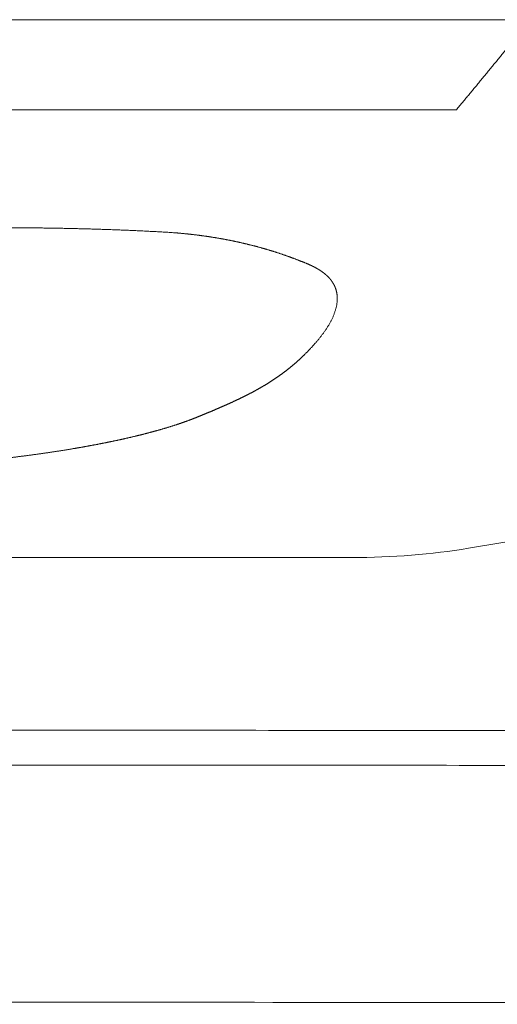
# Model space of a CAD drawing. Header units: millimetres. Extents: x 0 to 594, y 0 to 420.
# Tile 337 of 656: x 319.04 to 320.87, y 260.47 to 264.24. Entities that reach past the tile are written whole.
import ezdxf

# ---------------------------------------------------------------- set-up
doc = ezdxf.new("R2010")
doc.units = ezdxf.units.MM
doc.layers.add('1', color=7, linetype='Continuous', true_color=0xffffff)

msp = doc.modelspace()

# ---------------------------------------------------------------- linework, layer by layer
at = {"layer": '1', "color": 155, "linetype": 'Continuous', "lineweight": 13}
for points, knots in [([(318.1055, 264.2403), (318.2662, 264.2404), (318.5876, 264.2406), (319.0697, 264.2408), (319.5519, 264.241), (320.034, 264.2413), (320.5161, 264.2415), (320.8375, 264.2417), (320.9983, 264.2417)], [0, 0, 0, 0, 0.166666, 0.333332, 0.499999, 0.666666, 0.833333, 1, 1, 1, 1]), ([(320.9983, 264.2417), (320.9962, 264.2392), (320.9921, 264.2341), (320.9859, 264.2264), (320.9797, 264.2187), (320.9735, 264.211), (320.9674, 264.2034), (320.9612, 264.1957), (320.955, 264.1881), (320.9488, 264.1805), (320.9427, 264.1729), (320.9365, 264.1652), (320.9303, 264.1576), (320.9242, 264.15), (320.918, 264.1425), (320.9119, 264.1349), (320.9057, 264.1273), (320.8996, 264.1197), (320.8934, 264.1122), (320.8873, 264.1046), (320.8811, 264.0971), (320.875, 264.0896), (320.8688, 264.0821), (320.8627, 264.0745), (320.8565, 264.067), (320.8504, 264.0595), (320.8442, 264.052), (320.8381, 264.0446), (320.832, 264.0371), (320.8258, 264.0296), (320.8197, 264.0222), (320.8136, 264.0147), (320.8074, 264.0073), (320.8013, 263.9999), (320.7952, 263.9924), (320.7891, 263.985), (320.783, 263.9776), (320.7768, 263.9702), (320.7707, 263.9628), (320.7646, 263.9555), (320.7585, 263.9481), (320.7524, 263.9407), (320.7463, 263.9334), (320.7401, 263.926), (320.734, 263.9187), (320.7279, 263.9114), (320.7218, 263.9041), (320.7177, 263.8992), (320.7157, 263.8967)], [0, 0, 0, 0, 0.021739, 0.043478, 0.065217, 0.086957, 0.108696, 0.130435, 0.152174, 0.173913, 0.195652, 0.217391, 0.23913, 0.260869, 0.282609, 0.304348, 0.326087, 0.347826, 0.369565, 0.391304, 0.413043, 0.434782, 0.456522, 0.478261, 0.5, 0.521739, 0.543478, 0.565217, 0.586956, 0.608695, 0.630435, 0.652174, 0.673913, 0.695652, 0.717391, 0.73913, 0.760869, 0.782609, 0.804348, 0.826087, 0.847826, 0.869565, 0.891304, 0.913043, 0.934783, 0.956522, 0.978261, 1, 1, 1, 1]), ([(320.7157, 263.8967), (320.4126, 263.8966), (319.8063, 263.8963), (318.897, 263.896), (318.2907, 263.8957), (317.9876, 263.8955)], [0, 0, 0, 0, 0.333334, 0.666668, 1, 1, 1, 1]), ([(318.8991, 263.445), (318.9029, 263.445), (318.9103, 263.445), (318.9215, 263.445), (318.9327, 263.445), (318.9439, 263.4449), (318.9551, 263.4449), (318.9663, 263.4449), (318.9775, 263.4448), (318.9887, 263.4448), (318.9999, 263.4447), (319.0111, 263.4446), (319.0223, 263.4446), (319.0335, 263.4445), (319.0447, 263.4444), (319.0558, 263.4443), (319.067, 263.4442), (319.0782, 263.4441), (319.0894, 263.444), (319.1006, 263.4438), (319.1118, 263.4437), (319.123, 263.4435), (319.1342, 263.4434), (319.1454, 263.4432), (319.1566, 263.4431), (319.1677, 263.4429), (319.1789, 263.4427), (319.1901, 263.4425), (319.2013, 263.4423), (319.2125, 263.442), (319.2237, 263.4418), (319.2349, 263.4416), (319.2461, 263.4413), (319.2572, 263.4411), (319.2684, 263.4408), (319.2796, 263.4405), (319.2908, 263.4402), (319.302, 263.4399), (319.3131, 263.4396), (319.3243, 263.4393), (319.3355, 263.439), (319.3467, 263.4386), (319.3579, 263.4383), (319.369, 263.4379), (319.3802, 263.4375), (319.3914, 263.4372), (319.4026, 263.4368), (319.4137, 263.4363), (319.4249, 263.4359), (319.4361, 263.4355), (319.4472, 263.435), (319.4584, 263.4345), (319.4695, 263.4341), (319.4807, 263.4336), (319.4919, 263.4331), (319.503, 263.4325), (319.5142, 263.432), (319.5253, 263.4315), (319.5365, 263.4309), (319.5476, 263.4303), (319.5587, 263.4297), (319.5699, 263.4291), (319.581, 263.4285), (319.5922, 263.4278), (319.6033, 263.4272), (319.6144, 263.4265), (319.6255, 263.4258), (319.633, 263.4253), (319.6367, 263.4251)], [0, 0, 0, 0, 0.015151, 0.030302, 0.045454, 0.060605, 0.075756, 0.090908, 0.106059, 0.12121, 0.136362, 0.151513, 0.166665, 0.181816, 0.196967, 0.212119, 0.22727, 0.242421, 0.257573, 0.272724, 0.287875, 0.303027, 0.318178, 0.333329, 0.348481, 0.363632, 0.378784, 0.393935, 0.409087, 0.424238, 0.43939, 0.454542, 0.469694, 0.484846, 0.499999, 0.515151, 0.530304, 0.545456, 0.560609, 0.575762, 0.590915, 0.606068, 0.62122, 0.636373, 0.651525, 0.666678, 0.68183, 0.696982, 0.712134, 0.727286, 0.742437, 0.757588, 0.77274, 0.787891, 0.803041, 0.818192, 0.833343, 0.848493, 0.863644, 0.878794, 0.893944, 0.909095, 0.924245, 0.939396, 0.954546, 0.969697, 0.984848, 1, 1, 1, 1]), ([(319.6367, 263.4251), (319.6379, 263.425), (319.6405, 263.4248), (319.6443, 263.4244), (319.6481, 263.4241), (319.6518, 263.4238), (319.6556, 263.4235), (319.6594, 263.4231), (319.6632, 263.4228), (319.667, 263.4224), (319.6708, 263.422), (319.6746, 263.4217), (319.6783, 263.4213), (319.6821, 263.4209), (319.6859, 263.4205), (319.6897, 263.4201), (319.6934, 263.4197), (319.6972, 263.4193), (319.701, 263.4189), (319.7047, 263.4184), (319.7085, 263.418), (319.7122, 263.4175), (319.716, 263.4171), (319.7197, 263.4166), (319.7235, 263.4161), (319.7272, 263.4157), (319.731, 263.4152), (319.7347, 263.4147), (319.7384, 263.4142), (319.7422, 263.4137), (319.7459, 263.4132), (319.7496, 263.4127), (319.7533, 263.4121), (319.7571, 263.4116), (319.7608, 263.4111), (319.7645, 263.4105), (319.7682, 263.4099), (319.7719, 263.4094), (319.7756, 263.4088), (319.7793, 263.4082), (319.783, 263.4076), (319.7867, 263.407), (319.7904, 263.4064), (319.7941, 263.4058), (319.7977, 263.4052), (319.8014, 263.4046), (319.8051, 263.404), (319.8087, 263.4033), (319.8124, 263.4027), (319.8161, 263.402), (319.8197, 263.4014), (319.8234, 263.4007), (319.827, 263.4), (319.8307, 263.3993), (319.8343, 263.3987), (319.8379, 263.398), (319.8416, 263.3973), (319.8452, 263.3965), (319.8488, 263.3958), (319.8524, 263.3951), (319.856, 263.3944), (319.8596, 263.3936), (319.8632, 263.3929), (319.8668, 263.3921), (319.8704, 263.3914), (319.874, 263.3906), (319.8776, 263.3898), (319.8811, 263.389), (319.8847, 263.3882), (319.8883, 263.3874), (319.8918, 263.3866), (319.8954, 263.3858), (319.8989, 263.385), (319.9025, 263.3842), (319.906, 263.3833), (319.9095, 263.3825), (319.9131, 263.3817), (319.9166, 263.3808), (319.9201, 263.3799), (319.9236, 263.3791), (319.9271, 263.3782), (319.9306, 263.3773), (319.9341, 263.3764), (319.9376, 263.3755), (319.9411, 263.3746), (319.9445, 263.3737), (319.948, 263.3728), (319.9515, 263.3719), (319.9549, 263.3709), (319.9584, 263.37), (319.9618, 263.369), (319.9652, 263.3681), (319.9687, 263.3671), (319.9721, 263.3662), (319.9755, 263.3652), (319.9789, 263.3642), (319.9823, 263.3632), (319.9857, 263.3622), (319.9891, 263.3612), (319.9925, 263.3602), (319.9959, 263.3592), (319.9993, 263.3582), (320.0026, 263.3572), (320.006, 263.3561), (320.0094, 263.3551), (320.0127, 263.3541), (320.0161, 263.353), (320.0194, 263.352), (320.0227, 263.3509), (320.0261, 263.3498), (320.0294, 263.3488), (320.0327, 263.3477), (320.036, 263.3466), (320.0393, 263.3455), (320.0426, 263.3444), (320.0459, 263.3433), (320.0491, 263.3422), (320.0524, 263.3411), (320.0557, 263.3399), (320.0589, 263.3388), (320.0622, 263.3377), (320.0654, 263.3365), (320.0687, 263.3354), (320.0719, 263.3342), (320.0751, 263.3331), (320.0783, 263.3319), (320.0815, 263.3307), (320.0847, 263.3296), (320.0879, 263.3284), (320.0911, 263.3272), (320.0943, 263.326), (320.0975, 263.3248), (320.1006, 263.3236), (320.1038, 263.3224), (320.1069, 263.3212), (320.1101, 263.32), (320.1132, 263.3187), (320.1163, 263.3175), (320.1195, 263.3163), (320.1226, 263.315), (320.1257, 263.3138), (320.1288, 263.3125), (320.1319, 263.3113), (320.1349, 263.31), (320.138, 263.3087), (320.1411, 263.3075), (320.1441, 263.3062), (320.1462, 263.3053), (320.1472, 263.3049)], [0, 0, 0, 0, 0.006849, 0.013698, 0.020547, 0.027397, 0.034246, 0.041096, 0.047946, 0.054796, 0.061646, 0.068496, 0.075347, 0.082197, 0.089047, 0.095898, 0.102749, 0.109599, 0.11645, 0.123301, 0.130151, 0.137002, 0.143853, 0.150704, 0.157554, 0.164405, 0.171256, 0.178107, 0.184957, 0.191808, 0.198659, 0.205509, 0.21236, 0.21921, 0.226061, 0.232911, 0.239761, 0.246611, 0.253461, 0.260312, 0.267161, 0.274011, 0.280861, 0.287711, 0.29456, 0.30141, 0.308259, 0.315108, 0.321958, 0.328807, 0.335656, 0.342504, 0.349353, 0.356202, 0.36305, 0.369898, 0.376747, 0.383595, 0.390443, 0.397291, 0.404138, 0.410986, 0.417834, 0.424681, 0.431529, 0.438376, 0.445223, 0.45207, 0.458917, 0.465764, 0.472611, 0.479458, 0.486304, 0.493151, 0.499998, 0.506844, 0.513691, 0.520537, 0.527384, 0.53423, 0.541077, 0.547923, 0.55477, 0.561616, 0.568463, 0.57531, 0.582157, 0.589004, 0.595851, 0.602698, 0.609545, 0.616392, 0.62324, 0.630087, 0.636935, 0.643783, 0.650631, 0.657479, 0.664327, 0.671176, 0.678024, 0.684873, 0.691722, 0.698571, 0.70542, 0.712269, 0.719119, 0.725968, 0.732818, 0.739668, 0.746518, 0.753368, 0.760218, 0.767069, 0.773919, 0.78077, 0.787621, 0.794471, 0.801322, 0.808173, 0.815025, 0.821876, 0.828727, 0.835578, 0.84243, 0.849281, 0.856133, 0.862984, 0.869836, 0.876687, 0.883539, 0.89039, 0.897241, 0.904093, 0.910944, 0.917795, 0.924647, 0.931498, 0.938349, 0.9452, 0.95205, 0.958901, 0.965751, 0.972601, 0.979451, 0.986301, 0.993151, 1, 1, 1, 1]), ([(320.1472, 263.3049), (320.1477, 263.3047), (320.1488, 263.3042), (320.1503, 263.3036), (320.1519, 263.3029), (320.1534, 263.3022), (320.155, 263.3015), (320.1565, 263.3008), (320.1581, 263.3001), (320.1596, 263.2994), (320.1611, 263.2987), (320.1626, 263.2979), (320.1641, 263.2972), (320.1656, 263.2965), (320.1671, 263.2957), (320.1686, 263.295), (320.1701, 263.2942), (320.1716, 263.2934), (320.173, 263.2927), (320.1745, 263.2919), (320.1759, 263.2911), (320.1774, 263.2903), (320.1788, 263.2895), (320.1802, 263.2887), (320.1816, 263.2879), (320.183, 263.2871), (320.1844, 263.2863), (320.1858, 263.2855), (320.1872, 263.2847), (320.1885, 263.2838), (320.1899, 263.283), (320.1912, 263.2821), (320.1926, 263.2813), (320.1939, 263.2804), (320.1952, 263.2796), (320.1965, 263.2787), (320.1978, 263.2779), (320.199, 263.277), (320.2003, 263.2761), (320.2015, 263.2752), (320.2028, 263.2743), (320.204, 263.2734), (320.2052, 263.2725), (320.2064, 263.2716), (320.2076, 263.2707), (320.2087, 263.2698), (320.2099, 263.2689), (320.211, 263.268), (320.2121, 263.2671), (320.2132, 263.2661), (320.2143, 263.2652), (320.2154, 263.2643), (320.2165, 263.2633), (320.2175, 263.2624), (320.2186, 263.2614), (320.2196, 263.2605), (320.2206, 263.2595), (320.2216, 263.2586), (320.2226, 263.2576), (320.2235, 263.2567), (320.2245, 263.2557), (320.2254, 263.2547), (320.2263, 263.2537), (320.2273, 263.2528), (320.2282, 263.2518), (320.229, 263.2508), (320.2299, 263.2498), (320.2308, 263.2488), (320.2316, 263.2478), (320.2324, 263.2468), (320.2333, 263.2458), (320.2341, 263.2448), (320.2348, 263.2438), (320.2356, 263.2428), (320.2364, 263.2418), (320.2371, 263.2408), (320.2379, 263.2397), (320.2386, 263.2387), (320.2393, 263.2377), (320.24, 263.2367), (320.2407, 263.2356), (320.2413, 263.2346), (320.242, 263.2336), (320.2426, 263.2325), (320.2432, 263.2315), (320.2439, 263.2305), (320.2445, 263.2294), (320.245, 263.2284), (320.2456, 263.2273), (320.2462, 263.2263), (320.2467, 263.2253), (320.2472, 263.2242), (320.2478, 263.2232), (320.2483, 263.2221), (320.2488, 263.221), (320.2492, 263.22), (320.2497, 263.2189), (320.2502, 263.2179), (320.2506, 263.2168), (320.251, 263.2158), (320.2515, 263.2147), (320.2519, 263.2136), (320.2523, 263.2126), (320.2526, 263.2115), (320.253, 263.2104), (320.2534, 263.2094), (320.2537, 263.2083), (320.254, 263.2072), (320.2544, 263.2062), (320.2547, 263.2051), (320.255, 263.204), (320.2552, 263.2029), (320.2555, 263.2019), (320.2558, 263.2008), (320.256, 263.1997), (320.2563, 263.1986), (320.2565, 263.1976), (320.2567, 263.1965), (320.2569, 263.1954), (320.2571, 263.1943), (320.2573, 263.1932), (320.2575, 263.1922), (320.2577, 263.1911), (320.2578, 263.19), (320.258, 263.1889), (320.2581, 263.1878), (320.2582, 263.1868), (320.2583, 263.1857), (320.2584, 263.1846), (320.2585, 263.1835), (320.2586, 263.1824), (320.2587, 263.1813), (320.2588, 263.1803), (320.2589, 263.1778), (320.259, 263.174), (320.2589, 263.1688), (320.2587, 263.1637), (320.2582, 263.1585), (320.2576, 263.1534), (320.2568, 263.1482), (320.2558, 263.1431), (320.2546, 263.138), (320.2533, 263.133), (320.2519, 263.1279), (320.2503, 263.1229), (320.2486, 263.1179), (320.2467, 263.1129), (320.2448, 263.1079), (320.2427, 263.103), (320.2404, 263.098), (320.2381, 263.0931), (320.2356, 263.0882), (320.233, 263.0834), (320.2304, 263.0785), (320.2276, 263.0737), (320.2247, 263.0689), (320.2217, 263.0641), (320.2187, 263.0594), (320.2155, 263.0546), (320.2123, 263.0499), (320.209, 263.0452), (320.2056, 263.0405), (320.2022, 263.0358), (320.1987, 263.0312), (320.1951, 263.0266), (320.1914, 263.0219), (320.1877, 263.0173), (320.184, 263.0128), (320.1801, 263.0082), (320.1762, 263.0037), (320.1723, 262.9992), (320.1683, 262.9947), (320.1643, 262.9902), (320.1602, 262.9857), (320.1561, 262.9813), (320.1519, 262.9769), (320.1477, 262.9725), (320.1434, 262.9681), (320.1391, 262.9637), (320.1362, 262.9609), (320.1348, 262.9594)], [0, 0, 0, 0, 0.002785, 0.005576, 0.008372, 0.011173, 0.013979, 0.01679, 0.019606, 0.022426, 0.02525, 0.028078, 0.03091, 0.033746, 0.036585, 0.039427, 0.042272, 0.04512, 0.04797, 0.050823, 0.053678, 0.056535, 0.059394, 0.062255, 0.065117, 0.067981, 0.070846, 0.073711, 0.076578, 0.079445, 0.082313, 0.085181, 0.088049, 0.090917, 0.093785, 0.096653, 0.09952, 0.102386, 0.105252, 0.108117, 0.110981, 0.113844, 0.116706, 0.119566, 0.122425, 0.125282, 0.128138, 0.130992, 0.133844, 0.136695, 0.139544, 0.142392, 0.145239, 0.148085, 0.150929, 0.153772, 0.156614, 0.159456, 0.162296, 0.165135, 0.167974, 0.170812, 0.173649, 0.176485, 0.17932, 0.182155, 0.18499, 0.187824, 0.190657, 0.19349, 0.196322, 0.199154, 0.201986, 0.204817, 0.207648, 0.210479, 0.213309, 0.216139, 0.218968, 0.221798, 0.224627, 0.227456, 0.230285, 0.233113, 0.235942, 0.23877, 0.241598, 0.244425, 0.247253, 0.25008, 0.252907, 0.255734, 0.258561, 0.261388, 0.264215, 0.267043, 0.26987, 0.272697, 0.275525, 0.278353, 0.281182, 0.28401, 0.286839, 0.289669, 0.292499, 0.29533, 0.298161, 0.300992, 0.303824, 0.306657, 0.30949, 0.312324, 0.315158, 0.317993, 0.320829, 0.323665, 0.326501, 0.329339, 0.332176, 0.335015, 0.337854, 0.340693, 0.343533, 0.346374, 0.349215, 0.352056, 0.354898, 0.35774, 0.360583, 0.363426, 0.366269, 0.369113, 0.371957, 0.374801, 0.388404, 0.402012, 0.415625, 0.429241, 0.44286, 0.45648, 0.470099, 0.483713, 0.497319, 0.510915, 0.5245, 0.538077, 0.551649, 0.565218, 0.578784, 0.59235, 0.605918, 0.619487, 0.633059, 0.646635, 0.660215, 0.673799, 0.687389, 0.700983, 0.714581, 0.728184, 0.74179, 0.755399, 0.769012, 0.782625, 0.796241, 0.809856, 0.823472, 0.837086, 0.850698, 0.864308, 0.877913, 0.891514, 0.905108, 0.918695, 0.932274, 0.945844, 0.959402, 0.972949, 0.986482, 1, 1, 1, 1]), ([(320.1348, 262.9594), (320.1341, 262.9588), (320.1328, 262.9575), (320.1309, 262.9555), (320.1289, 262.9536), (320.1269, 262.9516), (320.1249, 262.9497), (320.1229, 262.9478), (320.1208, 262.9459), (320.1188, 262.944), (320.1167, 262.942), (320.1147, 262.9401), (320.1126, 262.9382), (320.1105, 262.9363), (320.1084, 262.9344), (320.1063, 262.9325), (320.1042, 262.9307), (320.102, 262.9288), (320.0999, 262.9269), (320.0977, 262.925), (320.0956, 262.9231), (320.0934, 262.9213), (320.0912, 262.9194), (320.089, 262.9176), (320.0868, 262.9157), (320.0846, 262.9139), (320.0823, 262.912), (320.0801, 262.9102), (320.0778, 262.9083), (320.0756, 262.9065), (320.0733, 262.9047), (320.071, 262.9029), (320.0687, 262.901), (320.0664, 262.8992), (320.064, 262.8974), (320.0617, 262.8956), (320.0593, 262.8938), (320.057, 262.892), (320.0546, 262.8902), (320.0522, 262.8885), (320.0498, 262.8867), (320.0474, 262.8849), (320.045, 262.8831), (320.0425, 262.8814), (320.0401, 262.8796), (320.0376, 262.8779), (320.0352, 262.8761), (320.0327, 262.8744), (320.0302, 262.8726), (320.0277, 262.8709), (320.0252, 262.8692), (320.0227, 262.8674), (320.0201, 262.8657), (320.0176, 262.864), (320.015, 262.8623), (320.0125, 262.8606), (320.0099, 262.8589), (320.0073, 262.8572), (320.0047, 262.8555), (320.0021, 262.8538), (319.9994, 262.8521), (319.9968, 262.8505), (319.9941, 262.8488), (319.9915, 262.8471), (319.9888, 262.8455), (319.9861, 262.8438), (319.9834, 262.8422), (319.9816, 262.8411), (319.9807, 262.8405)], [0, 0, 0, 0, 0.015152, 0.030304, 0.045456, 0.060609, 0.075762, 0.090915, 0.106068, 0.121222, 0.136375, 0.151529, 0.166682, 0.181836, 0.19699, 0.212144, 0.227297, 0.242451, 0.257605, 0.272758, 0.287912, 0.303066, 0.318219, 0.333372, 0.348525, 0.363678, 0.378831, 0.393984, 0.409137, 0.424289, 0.439442, 0.454594, 0.469746, 0.484897, 0.500049, 0.5152, 0.530352, 0.545503, 0.560653, 0.575804, 0.590955, 0.606105, 0.621255, 0.636405, 0.651555, 0.666705, 0.681855, 0.697004, 0.712154, 0.727303, 0.742453, 0.757602, 0.772751, 0.7879, 0.803049, 0.818199, 0.833348, 0.848497, 0.863647, 0.878796, 0.893946, 0.909096, 0.924246, 0.939396, 0.954547, 0.969697, 0.984849, 1, 1, 1, 1]), ([(319.9807, 262.8405), (319.98, 262.8401), (319.9785, 262.8392), (319.9764, 262.8379), (319.9742, 262.8366), (319.972, 262.8353), (319.9698, 262.8341), (319.9676, 262.8328), (319.9654, 262.8315), (319.9632, 262.8302), (319.961, 262.829), (319.9587, 262.8277), (319.9565, 262.8264), (319.9542, 262.8252), (319.952, 262.8239), (319.9497, 262.8227), (319.9474, 262.8214), (319.9452, 262.8202), (319.9429, 262.819), (319.9406, 262.8177), (319.9383, 262.8165), (319.936, 262.8153), (319.9337, 262.814), (319.9313, 262.8128), (319.929, 262.8116), (319.9267, 262.8104), (319.9243, 262.8092), (319.922, 262.8079), (319.9197, 262.8067), (319.9173, 262.8055), (319.9149, 262.8043), (319.9126, 262.8031), (319.9102, 262.8019), (319.9078, 262.8008), (319.9054, 262.7996), (319.903, 262.7984), (319.9006, 262.7972), (319.8982, 262.796), (319.8958, 262.7948), (319.8934, 262.7937), (319.891, 262.7925), (319.8886, 262.7913), (319.8862, 262.7901), (319.8838, 262.789), (319.8813, 262.7878), (319.8789, 262.7867), (319.8764, 262.7855), (319.874, 262.7843), (319.8716, 262.7832), (319.8691, 262.782), (319.8666, 262.7809), (319.8642, 262.7797), (319.8617, 262.7786), (319.8593, 262.7775), (319.8568, 262.7763), (319.8543, 262.7752), (319.8518, 262.7741), (319.8494, 262.7729), (319.8469, 262.7718), (319.8444, 262.7707), (319.8419, 262.7695), (319.8394, 262.7684), (319.8369, 262.7673), (319.8344, 262.7662), (319.8319, 262.765), (319.8294, 262.7639), (319.8269, 262.7628), (319.8244, 262.7617), (319.8219, 262.7606), (319.8194, 262.7595), (319.8169, 262.7584), (319.8143, 262.7573), (319.8118, 262.7561), (319.8093, 262.755), (319.8068, 262.7539), (319.8042, 262.7528), (319.8017, 262.7517), (319.7992, 262.7506), (319.7966, 262.7496), (319.7941, 262.7485), (319.7915, 262.7474), (319.789, 262.7463), (319.7865, 262.7452), (319.7839, 262.7441), (319.7813, 262.743), (319.7788, 262.7419), (319.7762, 262.7409), (319.7737, 262.7398), (319.7711, 262.7387), (319.7685, 262.7376), (319.766, 262.7366), (319.7634, 262.7355), (319.7608, 262.7344), (319.7583, 262.7334), (319.7557, 262.7323), (319.7531, 262.7312), (319.7505, 262.7302), (319.7479, 262.7291), (319.7454, 262.728), (319.7428, 262.727), (319.7402, 262.7259), (319.7376, 262.7249), (319.735, 262.7238), (319.7324, 262.7228), (319.7298, 262.7217), (319.7272, 262.7206), (319.7246, 262.7196), (319.722, 262.7186), (319.7202, 262.7179), (319.7194, 262.7175)], [0, 0, 0, 0, 0.009346, 0.018692, 0.028036, 0.037381, 0.046725, 0.056068, 0.065411, 0.074754, 0.084096, 0.093439, 0.102781, 0.112123, 0.121466, 0.130808, 0.14015, 0.149493, 0.158835, 0.168178, 0.177521, 0.186864, 0.196207, 0.205551, 0.214895, 0.224239, 0.233584, 0.242928, 0.252274, 0.261619, 0.270965, 0.280311, 0.289658, 0.299005, 0.308352, 0.317699, 0.327047, 0.336395, 0.345744, 0.355093, 0.364442, 0.373791, 0.38314, 0.39249, 0.401839, 0.411189, 0.420539, 0.429889, 0.439239, 0.448589, 0.457939, 0.467289, 0.476638, 0.485988, 0.495337, 0.504686, 0.514035, 0.523384, 0.532732, 0.54208, 0.551428, 0.560776, 0.570123, 0.579471, 0.588818, 0.598164, 0.607511, 0.616858, 0.626204, 0.63555, 0.644897, 0.654243, 0.663589, 0.672934, 0.68228, 0.691626, 0.700971, 0.710317, 0.719662, 0.729007, 0.738352, 0.747698, 0.757043, 0.766388, 0.775733, 0.785077, 0.794422, 0.803767, 0.813112, 0.822457, 0.831801, 0.841146, 0.850491, 0.859835, 0.86918, 0.878524, 0.887869, 0.897213, 0.906558, 0.915902, 0.925246, 0.934591, 0.943935, 0.953279, 0.962623, 0.971968, 0.981312, 0.990656, 1, 1, 1, 1]), ([(319.7194, 262.7175), (319.7184, 262.7171), (319.7166, 262.7164), (319.7138, 262.7153), (319.711, 262.7142), (319.7081, 262.7131), (319.7053, 262.712), (319.7025, 262.7109), (319.6996, 262.7098), (319.6968, 262.7087), (319.6939, 262.7076), (319.691, 262.7066), (319.6881, 262.7055), (319.6852, 262.7044), (319.6823, 262.7034), (319.6794, 262.7023), (319.6765, 262.7013), (319.6736, 262.7003), (319.6707, 262.6992), (319.6677, 262.6982), (319.6648, 262.6972), (319.6619, 262.6961), (319.6589, 262.6951), (319.6559, 262.6941), (319.653, 262.6931), (319.65, 262.6921), (319.647, 262.6911), (319.644, 262.6901), (319.641, 262.6891), (319.638, 262.6882), (319.635, 262.6872), (319.632, 262.6862), (319.6289, 262.6853), (319.6259, 262.6843), (319.6229, 262.6833), (319.6198, 262.6824), (319.6168, 262.6814), (319.6137, 262.6805), (319.6106, 262.6795), (319.6076, 262.6786), (319.6045, 262.6777), (319.6014, 262.6768), (319.5983, 262.6758), (319.5952, 262.6749), (319.5921, 262.674), (319.589, 262.6731), (319.5859, 262.6722), (319.5828, 262.6713), (319.5797, 262.6704), (319.5765, 262.6695), (319.5734, 262.6686), (319.5703, 262.6677), (319.5671, 262.6668), (319.564, 262.666), (319.5608, 262.6651), (319.5577, 262.6642), (319.5545, 262.6634), (319.5513, 262.6625), (319.5482, 262.6616), (319.545, 262.6608), (319.5418, 262.6599), (319.5386, 262.6591), (319.5354, 262.6583), (319.5322, 262.6574), (319.529, 262.6566), (319.5258, 262.6558), (319.5226, 262.6549), (319.5194, 262.6541), (319.5162, 262.6533), (319.513, 262.6525), (319.5097, 262.6517), (319.5065, 262.6509), (319.5033, 262.65), (319.5001, 262.6492), (319.4968, 262.6485), (319.4936, 262.6477), (319.4903, 262.6469), (319.4871, 262.6461), (319.4838, 262.6453), (319.4806, 262.6445), (319.4773, 262.6437), (319.474, 262.643), (319.4708, 262.6422), (319.4675, 262.6414), (319.4642, 262.6407), (319.4609, 262.6399), (319.4577, 262.6392), (319.4544, 262.6384), (319.4511, 262.6377), (319.4478, 262.6369), (319.4445, 262.6362), (319.4412, 262.6354), (319.4379, 262.6347), (319.4346, 262.634), (319.4313, 262.6332), (319.428, 262.6325), (319.4247, 262.6318), (319.4213, 262.6311), (319.418, 262.6303), (319.4147, 262.6296), (319.4114, 262.6289), (319.4081, 262.6282), (319.4047, 262.6275), (319.4014, 262.6268), (319.398, 262.6261), (319.3947, 262.6254), (319.3914, 262.6247), (319.388, 262.624), (319.3847, 262.6233), (319.3813, 262.6226), (319.378, 262.622), (319.3746, 262.6213), (319.3713, 262.6206), (319.3679, 262.6199), (319.3645, 262.6193), (319.3612, 262.6186), (319.3578, 262.6179), (319.3544, 262.6173), (319.351, 262.6166), (319.3477, 262.6159), (319.3443, 262.6153), (319.3409, 262.6146), (319.3375, 262.614), (319.3341, 262.6133), (319.3307, 262.6127), (319.3274, 262.6121), (319.324, 262.6114), (319.3206, 262.6108), (319.3172, 262.6102), (319.3138, 262.6095), (319.3104, 262.6089), (319.307, 262.6083), (319.3036, 262.6076), (319.3001, 262.607), (319.2967, 262.6064), (319.2933, 262.6058), (319.2899, 262.6052), (319.2865, 262.6046), (319.2831, 262.604), (319.2796, 262.6034), (319.2762, 262.6028), (319.2728, 262.6022), (319.2694, 262.6016), (319.2659, 262.601), (319.2625, 262.6004), (319.2591, 262.5998), (319.2556, 262.5992), (319.2534, 262.5988), (319.2522, 262.5986)], [0, 0, 0, 0, 0.00685, 0.013699, 0.020547, 0.027395, 0.034242, 0.041089, 0.047936, 0.054782, 0.061628, 0.068473, 0.075318, 0.082163, 0.089008, 0.095853, 0.102698, 0.109542, 0.116387, 0.123231, 0.130076, 0.13692, 0.143765, 0.15061, 0.157455, 0.1643, 0.171146, 0.177991, 0.184837, 0.191683, 0.198529, 0.205376, 0.212222, 0.21907, 0.225917, 0.232765, 0.239613, 0.246461, 0.25331, 0.260158, 0.267008, 0.273857, 0.280707, 0.287557, 0.294408, 0.301259, 0.30811, 0.314962, 0.321813, 0.328665, 0.335518, 0.34237, 0.349223, 0.356076, 0.362929, 0.369783, 0.376637, 0.38349, 0.390344, 0.397198, 0.404053, 0.410907, 0.417761, 0.424616, 0.43147, 0.438324, 0.445179, 0.452033, 0.458887, 0.465741, 0.472594, 0.479448, 0.486301, 0.493154, 0.500007, 0.506859, 0.513711, 0.520563, 0.527415, 0.534266, 0.541117, 0.547967, 0.554818, 0.561668, 0.568518, 0.575368, 0.582217, 0.589067, 0.595916, 0.602765, 0.609615, 0.616464, 0.623312, 0.630161, 0.63701, 0.643859, 0.650707, 0.657556, 0.664404, 0.671253, 0.678101, 0.68495, 0.691798, 0.698647, 0.705495, 0.712343, 0.719192, 0.72604, 0.732889, 0.739737, 0.746586, 0.753434, 0.760283, 0.767132, 0.77398, 0.780829, 0.787678, 0.794527, 0.801376, 0.808225, 0.815073, 0.821922, 0.828771, 0.835621, 0.84247, 0.849319, 0.856168, 0.863017, 0.869866, 0.876716, 0.883565, 0.890414, 0.897263, 0.904113, 0.910962, 0.917811, 0.924661, 0.93151, 0.938359, 0.945208, 0.952058, 0.958907, 0.965756, 0.972605, 0.979454, 0.986303, 0.993151, 1, 1, 1, 1]), ([(319.2522, 262.5986), (319.2505, 262.5983), (319.247, 262.5977), (319.2417, 262.5968), (319.2365, 262.5959), (319.2312, 262.5951), (319.226, 262.5942), (319.2207, 262.5933), (319.2155, 262.5925), (319.2102, 262.5916), (319.2049, 262.5908), (319.1997, 262.59), (319.1944, 262.5891), (319.1891, 262.5883), (319.1838, 262.5875), (319.1785, 262.5867), (319.1732, 262.5859), (319.1679, 262.5851), (319.1626, 262.5843), (319.1573, 262.5835), (319.152, 262.5827), (319.1467, 262.5819), (319.1414, 262.5811), (319.136, 262.5803), (319.1307, 262.5796), (319.1254, 262.5788), (319.1201, 262.5781), (319.1147, 262.5773), (319.1094, 262.5766), (319.104, 262.5758), (319.0987, 262.5751), (319.0933, 262.5744), (319.088, 262.5736), (319.0826, 262.5729), (319.0773, 262.5722), (319.0719, 262.5715), (319.0665, 262.5708), (319.0612, 262.5701), (319.0558, 262.5694), (319.0504, 262.5687), (319.045, 262.5681), (319.0396, 262.5674), (319.0342, 262.5667), (319.0289, 262.566), (319.0235, 262.5654), (319.0181, 262.5647), (319.0127, 262.5641), (319.0073, 262.5634), (319.0019, 262.5628), (318.9964, 262.5622), (318.991, 262.5615), (318.9856, 262.5609), (318.9802, 262.5603), (318.9748, 262.5597), (318.9694, 262.5591), (318.9639, 262.5584), (318.9585, 262.5578), (318.9531, 262.5573), (318.9476, 262.5567), (318.9422, 262.5561), (318.9367, 262.5555), (318.9313, 262.5549), (318.9259, 262.5544), (318.9204, 262.5538), (318.915, 262.5532), (318.9095, 262.5527), (318.904, 262.5521), (318.8986, 262.5516), (318.8931, 262.551), (318.8877, 262.5505), (318.8822, 262.55), (318.8767, 262.5494), (318.8712, 262.5489), (318.8658, 262.5484), (318.8603, 262.5479), (318.8548, 262.5474), (318.8493, 262.5469), (318.8439, 262.5464), (318.8384, 262.5459), (318.8329, 262.5454), (318.8274, 262.5449), (318.8219, 262.5444), (318.8164, 262.5439), (318.8109, 262.5435), (318.8054, 262.543), (318.7999, 262.5425), (318.7944, 262.5421), (318.7889, 262.5416), (318.7834, 262.5412), (318.7779, 262.5407), (318.7724, 262.5403), (318.7669, 262.5399), (318.7614, 262.5394), (318.7558, 262.539), (318.7503, 262.5386), (318.7448, 262.5382), (318.7393, 262.5377), (318.7338, 262.5373), (318.7283, 262.5369), (318.7227, 262.5365), (318.7172, 262.5361), (318.7117, 262.5357), (318.7061, 262.5353), (318.7006, 262.535), (318.6951, 262.5346), (318.6895, 262.5342), (318.684, 262.5338), (318.6785, 262.5335), (318.6729, 262.5331), (318.6674, 262.5328), (318.6619, 262.5324), (318.6563, 262.532), (318.6508, 262.5317), (318.6452, 262.5314), (318.6397, 262.531), (318.6341, 262.5307), (318.6286, 262.5304), (318.623, 262.53), (318.6175, 262.5297), (318.6119, 262.5294), (318.6082, 262.5292), (318.6064, 262.5291)], [0, 0, 0, 0, 0.008403, 0.016806, 0.025209, 0.033611, 0.042013, 0.050415, 0.058816, 0.067218, 0.075619, 0.08402, 0.092421, 0.100821, 0.109222, 0.117622, 0.126022, 0.134422, 0.142822, 0.151222, 0.159622, 0.168022, 0.176422, 0.184821, 0.193221, 0.201621, 0.21002, 0.21842, 0.22682, 0.235219, 0.243619, 0.252019, 0.260419, 0.268819, 0.277219, 0.285619, 0.294019, 0.302419, 0.310819, 0.31922, 0.32762, 0.336021, 0.344422, 0.352822, 0.361223, 0.369624, 0.378026, 0.386427, 0.394828, 0.40323, 0.411632, 0.420034, 0.428436, 0.436838, 0.445241, 0.453643, 0.462046, 0.470449, 0.478852, 0.487255, 0.495658, 0.504062, 0.512465, 0.520869, 0.529273, 0.537677, 0.546081, 0.554486, 0.56289, 0.571295, 0.5797, 0.588105, 0.59651, 0.604915, 0.613321, 0.621726, 0.630132, 0.638538, 0.646944, 0.65535, 0.663756, 0.672162, 0.680568, 0.688975, 0.697381, 0.705788, 0.714194, 0.722601, 0.731008, 0.739414, 0.747821, 0.756228, 0.764635, 0.773042, 0.781449, 0.789856, 0.798263, 0.80667, 0.815076, 0.823483, 0.83189, 0.840297, 0.848704, 0.85711, 0.865517, 0.873923, 0.882329, 0.890736, 0.899142, 0.907548, 0.915953, 0.924359, 0.932764, 0.94117, 0.949575, 0.95798, 0.966384, 0.974789, 0.983193, 0.991596, 1, 1, 1, 1])]:
    msp.add_open_spline(points, degree=3, knots=knots, dxfattribs=at)
at = {"layer": '1', "color": 155, "linetype": 'Continuous', "lineweight": 18}
for points in [[(321.9982, 262.4387), (321.5865, 262.3602), (321.1745, 262.2859), (320.7621, 262.216)], [(319.9029, 262.1807), (307.2913, 262.1837), (294.6796, 262.1868), (282.068, 262.1896)], [(320.7621, 262.216), (320.6219, 262.1922), (320.4683, 262.1806), (320.3149, 262.1806)], [(320.3149, 262.1806), (320.1775, 262.1806), (320.0402, 262.1807), (319.9029, 262.1807)]]:
    msp.add_open_spline(points, degree=3, dxfattribs=at)
for points, knots in [([(329.0967, 261.5116), (322.2585, 261.5165), (321.217, 261.5173), (319.1323, 261.5188), (315.4861, 261.5215), (308.192, 261.5268), (293.6047, 261.5376), (276.9333, 261.5491), (262.3459, 261.56), (254.0102, 261.5666), (247.7584, 261.5711), (241.5076, 261.5723), (233.1762, 261.5711), (226.9318, 261.5715), (222.7682, 261.5785)], [0, 0, 0, 0, 0.015625, 0.03125, 0.0625, 0.125, 0.25, 0.5, 0.625, 0.6875, 0.75, 0.8125, 0.875, 1, 1, 1, 1]), ([(329.5133, 261.3777), (322.2567, 261.3829), (321.2149, 261.3837), (319.1305, 261.3852), (315.4841, 261.3879), (308.1902, 261.3932), (293.6028, 261.4039), (276.9315, 261.4155), (262.344, 261.4264), (254.0083, 261.433), (247.7566, 261.4375), (241.5054, 261.4387), (233.1722, 261.4375), (226.9248, 261.4378), (222.7594, 261.4449)], [0, 0, 0, 0, 0.015625, 0.03125, 0.0625, 0.125, 0.25, 0.5, 0.625, 0.6875, 0.75, 0.8125, 0.875, 1, 1, 1, 1]), ([(222.7402, 260.536), (223.8798, 260.5342), (226.082, 260.5313), (229.2703, 260.5295), (232.2283, 260.5289), (234.956, 260.529), (237.4406, 260.5293), (239.6848, 260.5295), (241.6913, 260.5295), (243.4761, 260.5294), (246.3808, 260.5288), (250.5549, 260.5268), (255.0637, 260.5233), (258.6483, 260.5205), (261.241, 260.5185), (263.8581, 260.5165), (266.4989, 260.5145), (269.1428, 260.5125), (271.7267, 260.5106), (274.1864, 260.5088), (277.0886, 260.5067), (280.6319, 260.5042), (284.9201, 260.5011), (289.399, 260.498), (293.9252, 260.4947), (297.4816, 260.4922), (300.068, 260.4903), (301.6783, 260.4891), (303.2417, 260.488), (304.7123, 260.4869), (306.0508, 260.4859), (307.2783, 260.485), (308.45, 260.4842), (309.6708, 260.4833), (311.0191, 260.4823), (312.5447, 260.4812), (314.2476, 260.4799), (316.1279, 260.4786), (318.1854, 260.4771), (319.694, 260.476), (320.595, 260.4753), (320.83, 260.4751), (321.0673, 260.475), (321.3307, 260.4748), (321.6167, 260.4746), (321.9691, 260.4743), (322.4231, 260.474), (323.0561, 260.4735), (323.7786, 260.473), (324.5758, 260.4724), (325.4225, 260.4718), (326.4174, 260.4711), (327.5749, 260.4702), (328.9097, 260.4693), (329.8604, 260.4686), (330.3677, 260.4682)], [0, 0, 0, 0, 0.031763, 0.061388, 0.088872, 0.114216, 0.13742, 0.158126, 0.17677, 0.19335, 0.207875, 0.257734, 0.309699, 0.333553, 0.35765, 0.381967, 0.406503, 0.431259, 0.455662, 0.478528, 0.499821, 0.536558, 0.577293, 0.619348, 0.661403, 0.703457, 0.718477, 0.733497, 0.748341, 0.762054, 0.77449, 0.78565, 0.79627, 0.80715, 0.819677, 0.833852, 0.849674, 0.867144, 0.886262, 0.907026, 0.909193, 0.911377, 0.913577, 0.915809, 0.918719, 0.921549, 0.925631, 0.931373, 0.939193, 0.945772, 0.953594, 0.962793, 0.973503, 0.985858, 1, 1, 1, 1])]:
    msp.add_open_spline(points, degree=3, knots=knots, dxfattribs=at)

doc.saveas('drawing.dxf')
